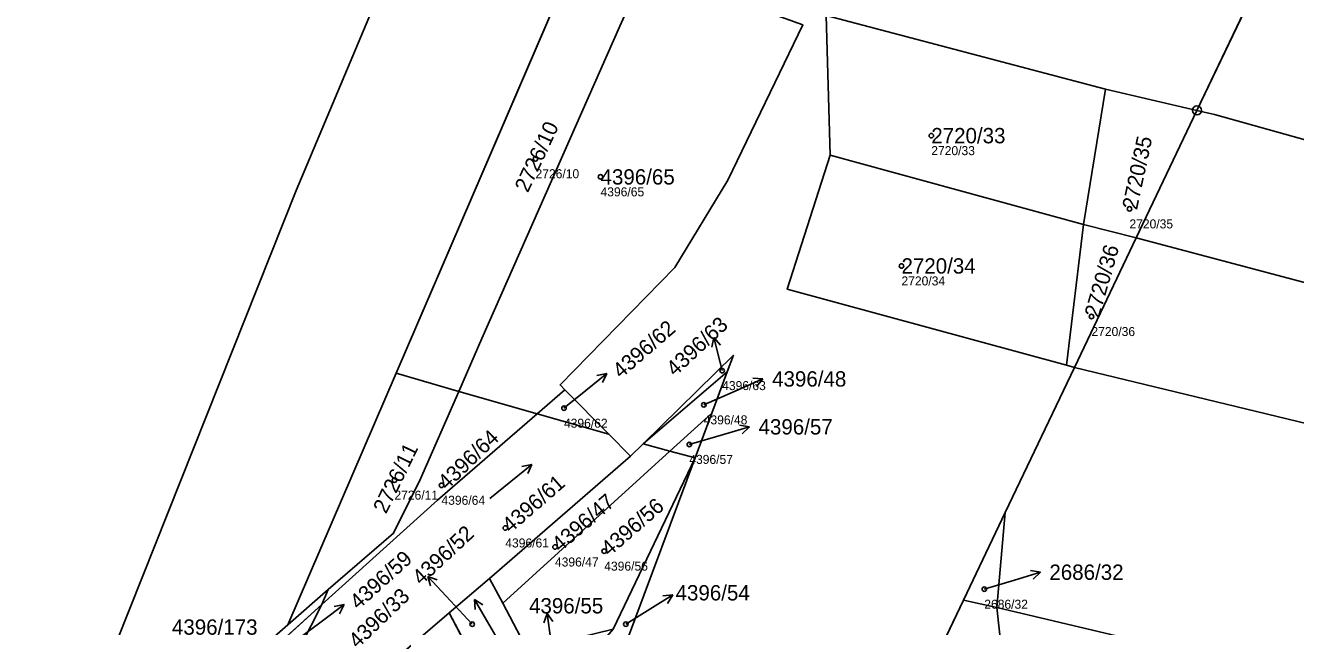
# Model space of a CAD drawing. Extents: x -739214 to -733252, y -1147612 to -1142842.
# Drawn here: x -737699 to -737558.3, y -1144967 to -1144900.4 of the extents above; entities that cross this region are included whole.
import ezdxf

# ---------------------------------------------------------------- set-up
doc = ezdxf.new("R2010")
doc.units = 0
for name, color, linetype in [('Definiční body', 7, 'Continuous'), ('Hranice parcel', 7, 'Continuous'), ('Parcelní čísla', 7, 'Continuous'), ('Polygon parcely', 7, 'Continuous'), ('Pop  PČ popisy', 7, 'Continuous'), ('Značky bodu BP', 7, 'Continuous'), ('Značky kultur', 7, 'Continuous')]:
    doc.layers.add(name, color=color, linetype=linetype)

msp = doc.modelspace()

# ---------------------------------------------------------------- linework, layer by layer
at = {"layer": 'Definiční body'}
for centre in [(-737598.68, -1144912.57), (-737642.51, -1144915.13), (-737635.31, -1144917.14), (-737576.73, -1144920.69), (-737601.98, -1144927.01), (-737580.94, -1144932.62), (-737621.84, -1144938.61), (-737639.36, -1144942.78), (-737623.88, -1144942.41), (-737625.48, -1144946.79), (-737658.14, -1144950.75), (-737652.93, -1144951.32), (-737645.86, -1144956.05), (-737640.36, -1144958.16), (-737634.9, -1144958.62), (-737592.81, -1144962.84), (-737649.52, -1144966.72), (-737632.51, -1144966.71)]:
    msp.add_circle(centre, 0.25, dxfattribs=at)
at = {"layer": 'Hranice parcel'}
for p, q in [((-737637.27, -1144890.84), (-737657.95, -1144938.91)), ((-737630.15, -1144893.67), (-737633.16, -1144900.42)), ((-737569.25, -1144909.77), (-737562.19, -1144894.96)), ((-737633.16, -1144900.42), (-737648.45, -1144935.06)), ((-737612.92, -1144900.28), (-737621.2, -1144917.5)), ((-737581.81, -1144922.4), (-737579.38, -1144907.4)), ((-737569.25, -1144909.77), (-737579.38, -1144907.4)), ((-737575.99, -1144923.91), (-737569.25, -1144909.77)), ((-737609.88, -1144914.75), (-737581.81, -1144922.4)), ((-737583.7, -1144938.02), (-737581.81, -1144922.4)), ((-737581.81, -1144922.4), (-737575.99, -1144923.91)), ((-737582.83, -1144938.25), (-737575.99, -1144923.91)), ((-737648.45, -1144935.06), (-737651.02, -1144940.94)), ((-737630.6, -1144946.73), (-737620.6, -1144936.9)), ((-737620.6, -1144936.9), (-737621.29, -1144938.75)), ((-737590.5, -1144954.35), (-737582.83, -1144938.25)), ((-737583.7, -1144938.02), (-737582.83, -1144938.25)), ((-737657.95, -1144938.91), (-737669.94, -1144966.77)), ((-737657.95, -1144938.91), (-737651.02, -1144940.94)), ((-737621.29, -1144938.75), (-737630.6, -1144946.73)), ((-737621.29, -1144938.75), (-737622.99, -1144943.34)), ((-737651.02, -1144940.94), (-737655.26, -1144950.62)), ((-737642.34, -1144943.41), (-737651.02, -1144940.94)), ((-737639.27, -1144940.74), (-737642.34, -1144943.41)), ((-737639.27, -1144940.74), (-737634.41, -1144945.66)), ((-737634.41, -1144945.66), (-737642.34, -1144943.41)), ((-737622.99, -1144943.34), (-737627.62, -1144947.54)), ((-737622.99, -1144943.34), (-737624.83, -1144948.29)), ((-737634.41, -1144945.66), (-737632, -1144948.1)), ((-737632, -1144948.1), (-737630.6, -1144946.73)), ((-737627.62, -1144947.54), (-737630.6, -1144946.73)), ((-737632, -1144948.1), (-737647.6, -1144961.65)), ((-737627.62, -1144947.54), (-737646.14, -1144964.38)), ((-737624.83, -1144948.29), (-737633.91, -1144967.28)), ((-737624.83, -1144948.29), (-737632.31, -1144968.37)), ((-737624.83, -1144948.29), (-737627.62, -1144947.54)), ((-737655.26, -1144950.62), (-737658.24, -1144956.63)), ((-737595.12, -1144964.05), (-737590.5, -1144954.35)), ((-737591.42, -1144964.88), (-737590.5, -1144954.35)), ((-737658.24, -1144956.63), (-737665.46, -1144962.85)), ((-737647.6, -1144961.65), (-737652.06, -1144965.47)), ((-737646.14, -1144964.38), (-737647.6, -1144961.65)), ((-737665.46, -1144962.85), (-737669.94, -1144966.77)), ((-737665.46, -1144962.85), (-737666.17, -1144964.53)), ((-737666.17, -1144964.53), (-737674.82, -1144972.36)), ((-737668.61, -1144969.35), (-737666.17, -1144964.53)), ((-737643.39, -1144969.61), (-737646.14, -1144964.38)), ((-737619.32, -1145014.82), (-737595.12, -1144964.05)), ((-737595.12, -1144964.05), (-737591.42, -1144964.88)), ((-737669.94, -1144966.77), (-737676.27, -1144972.32)), ((-737652.06, -1144965.47), (-737658.33, -1144970.81)), ((-737649.14, -1144971.02), (-737652.06, -1144965.47))]:
    msp.add_line(p, q, dxfattribs=at)
for points in [[(-737690.33, -1144972.2), (-737669.03, -1144918.66), (-737631.83, -1144830.2)], [(-737579.38, -1144907.4), (-737610.33, -1144899.27), (-737609.88, -1144914.75)], [(-737569.25, -1144909.77), (-737567.32, -1144910.23), (-737509.62, -1144926.36)], [(-737609.88, -1144914.75), (-737614.63, -1144929.59), (-737583.7, -1144938.02)], [(-737621.2, -1144917.5), (-737627.1, -1144927.2), (-737639.8, -1144940.2), (-737639.27, -1144940.74)], [(-737575.99, -1144923.91), (-737461.2, -1144954.37), (-737362.65, -1144982.85), (-737316.28, -1144993.64), (-737270.9, -1145002.94), (-737225.39, -1145010.09), (-737223.42, -1145007.23), (-737137.14, -1145018.65), (-737080.45, -1145028.83), (-737031.53, -1145042.27), (-736994.78, -1145055.97)], [(-737582.83, -1144938.25), (-737477.3, -1144963.81), (-737373.64, -1144994.73), (-737270.77, -1145017.27), (-737220.57, -1145023.93), (-737123.85, -1145035.3), (-737059.77, -1145050.07), (-737028.43, -1145058.87), (-737007.54, -1145066.75)], [(-737642.34, -1144943.41), (-737653.36, -1144952.97), (-737666.17, -1144964.53)], [(-737591.42, -1144964.88), (-737484.65, -1144990.16), (-737412.46, -1145011.8), (-737354.09, -1145026.85), (-737258.01, -1145046.66), (-737191.43, -1145057.37), (-737167.31, -1145059.7), (-737167.03, -1145055.8), (-737143.08, -1145057.06), (-737088.22, -1145068.76), (-737033.33, -1145086.55)], [(-737586.05, -1144997.78), (-737585.79, -1144987.52), (-737589.97, -1144978.02), (-737591.42, -1144964.88)]]:
    msp.add_lwpolyline(points, dxfattribs=at)
at = {"layer": 'Polygon parcely'}
for points in [[(-737690.77, -1144973.31), (-737690.33, -1144972.2), (-737669.03, -1144918.66), (-737631.83, -1144830.2), (-737632.27, -1144830.21), (-737635.39, -1144830.31), (-737636.76, -1144830.23), (-737638.41, -1144829.91), (-737655.27, -1144824.7), (-737689.37, -1144819.06), (-737745.19, -1144955.55), (-737735.15, -1144959.32), (-737725.76, -1144962.85), (-737717.82, -1144965.83), (-737709.83, -1144968.83)], [(-737690.33, -1144972.2), (-737676.27, -1144972.32), (-737669.94, -1144966.77), (-737657.95, -1144938.91), (-737637.27, -1144890.84), (-737612.11, -1144832.33), (-737613.01, -1144832.03), (-737614.51, -1144831.89), (-737619.09, -1144832.54), (-737620.76, -1144832.58), (-737630.24, -1144830.18), (-737630.69, -1144830.19), (-737631.83, -1144830.2), (-737669.03, -1144918.66)], [(-737396.18, -1144936.57), (-737392.07, -1144921.81), (-737417.16, -1144915.22), (-737486.27, -1144896.32), (-737552.96, -1144877.64), (-737553.82, -1144877.4), (-737562.19, -1144894.96), (-737569.25, -1144909.77), (-737567.32, -1144910.23), (-737509.62, -1144926.36), (-737475.16, -1144935.77), (-737401.49, -1144955.63)], [(-737657.95, -1144938.91), (-737651.02, -1144940.94), (-737648.45, -1144935.06), (-737633.16, -1144900.42), (-737630.15, -1144893.67), (-737637.27, -1144890.84)], [(-737648.45, -1144935.06), (-737651.02, -1144940.94), (-737642.34, -1144943.41), (-737639.27, -1144940.74), (-737639.8, -1144940.2), (-737627.1, -1144927.2), (-737621.2, -1144917.5), (-737612.92, -1144900.28), (-737620.2, -1144897.68), (-737630.15, -1144893.67), (-737633.16, -1144900.42)], [(-737610.33, -1144899.27), (-737609.88, -1144914.75), (-737581.81, -1144922.4), (-737579.38, -1144907.4)], [(-737581.81, -1144922.4), (-737575.99, -1144923.91), (-737569.25, -1144909.77), (-737579.38, -1144907.4)], [(-737583.7, -1144938.02), (-737581.81, -1144922.4), (-737609.88, -1144914.75), (-737614.63, -1144929.59)], [(-737582.83, -1144938.25), (-737575.99, -1144923.91), (-737581.81, -1144922.4), (-737583.7, -1144938.02)], [(-737220.57, -1145023.93), (-737123.85, -1145035.3), (-737059.77, -1145050.07), (-737028.43, -1145058.87), (-737007.54, -1145066.75), (-736994.78, -1145055.97), (-737031.53, -1145042.27), (-737080.45, -1145028.83), (-737137.14, -1145018.65), (-737223.42, -1145007.23), (-737225.39, -1145010.09), (-737270.9, -1145002.94), (-737316.28, -1144993.64), (-737362.65, -1144982.85), (-737461.2, -1144954.37), (-737575.99, -1144923.91), (-737582.83, -1144938.25), (-737477.3, -1144963.81), (-737373.64, -1144994.73), (-737270.77, -1145017.27)], [(-737620.6, -1144936.9), (-737630.6, -1144946.73), (-737621.29, -1144938.75)], [(-737354.09, -1145026.85), (-737258.01, -1145046.66), (-737191.43, -1145057.37), (-737167.31, -1145059.7), (-737167.03, -1145055.8), (-737143.08, -1145057.06), (-737088.22, -1145068.76), (-737033.33, -1145086.55), (-737007.54, -1145066.75), (-737028.43, -1145058.87), (-737059.77, -1145050.07), (-737123.85, -1145035.3), (-737220.57, -1145023.93), (-737270.77, -1145017.27), (-737373.64, -1144994.73), (-737477.3, -1144963.81), (-737582.83, -1144938.25), (-737590.5, -1144954.35), (-737591.42, -1144964.88), (-737484.65, -1144990.16), (-737412.46, -1145011.8)], [(-737669.94, -1144966.77), (-737665.46, -1144962.85), (-737658.24, -1144956.63), (-737655.26, -1144950.62), (-737651.02, -1144940.94), (-737657.95, -1144938.91)], [(-737621.29, -1144938.75), (-737630.6, -1144946.73), (-737627.62, -1144947.54), (-737622.99, -1144943.34)], [(-737655.26, -1144950.62), (-737658.24, -1144956.63), (-737665.46, -1144962.85), (-737666.17, -1144964.53), (-737653.36, -1144952.97), (-737642.34, -1144943.41), (-737651.02, -1144940.94)], [(-737639.27, -1144940.74), (-737642.34, -1144943.41), (-737634.41, -1144945.66)], [(-737653.36, -1144952.97), (-737666.17, -1144964.53), (-737668.61, -1144969.35), (-737658.33, -1144970.81), (-737652.06, -1144965.47), (-737647.6, -1144961.65), (-737632, -1144948.1), (-737634.41, -1144945.66), (-737642.34, -1144943.41)], [(-737622.99, -1144943.34), (-737627.62, -1144947.54), (-737624.83, -1144948.29)], [(-737627.62, -1144947.54), (-737630.6, -1144946.73), (-737632, -1144948.1), (-737647.6, -1144961.65), (-737646.14, -1144964.38)], [(-737624.83, -1144948.29), (-737627.62, -1144947.54), (-737646.14, -1144964.38), (-737643.39, -1144969.61), (-737633.91, -1144967.28)], [(-737633.91, -1144967.28), (-737640.56, -1144974.97), (-737639.4, -1144977.16), (-737632.31, -1144968.37), (-737624.83, -1144948.29)], [(-737590.5, -1144954.35), (-737595.12, -1144964.05), (-737591.42, -1144964.88)], [(-737652.06, -1144965.47), (-737649.14, -1144971.02), (-737643.39, -1144969.61), (-737646.14, -1144964.38), (-737647.6, -1144961.65)], [(-737665.46, -1144962.85), (-737669.94, -1144966.77), (-737676.27, -1144972.32), (-737674.82, -1144972.36), (-737666.17, -1144964.53)], [(-737668.61, -1144969.35), (-737666.17, -1144964.53), (-737674.82, -1144972.36), (-737670.32, -1144972.5)], [(-737588.33, -1145011.07), (-737586.05, -1144997.78), (-737585.79, -1144987.52), (-737589.97, -1144978.02), (-737591.42, -1144964.88), (-737595.12, -1144964.05), (-737619.32, -1145014.82), (-737611.8, -1145028.66), (-737589.59, -1145034.37), (-737589.97, -1145023.35)], [(-737101.09, -1145099.63), (-737071.24, -1145111.91), (-737033.33, -1145086.55), (-737088.22, -1145068.76), (-737143.08, -1145057.06), (-737167.03, -1145055.8), (-737167.31, -1145059.7), (-737191.43, -1145057.37), (-737258.01, -1145046.66), (-737354.09, -1145026.85), (-737412.46, -1145011.8), (-737484.65, -1144990.16), (-737591.42, -1144964.88), (-737589.97, -1144978.02), (-737585.79, -1144987.52), (-737586.05, -1144997.78), (-737473.76, -1145024.14), (-737364.12, -1145054.49), (-737266.85, -1145075.42), (-737152.82, -1145093.43), (-737151.58, -1145089.71), (-737129.44, -1145092.72)], [(-737658.33, -1144970.81), (-737651.95, -1144971.71), (-737649.14, -1144971.02), (-737652.06, -1144965.47)]]:
    msp.add_lwpolyline(points, close=True, dxfattribs=at)
for points in [[(-737619.32, -1145014.82), (-737595.12, -1144964.05), (-737590.5, -1144954.35), (-737582.83, -1144938.25), (-737583.7, -1144938.02), (-737614.63, -1144929.59), (-737609.88, -1144914.75), (-737610.33, -1144899.27), (-737579.38, -1144907.4), (-737569.25, -1144909.77), (-737562.19, -1144894.96)], [(-737612.92, -1144900.28), (-737621.2, -1144917.5), (-737627.1, -1144927.2), (-737639.8, -1144940.2), (-737639.27, -1144940.74), (-737634.41, -1144945.66), (-737632, -1144948.1), (-737630.6, -1144946.73), (-737620.6, -1144936.9), (-737621.29, -1144938.75), (-737622.99, -1144943.34), (-737624.83, -1144948.29), (-737632.31, -1144968.37)], [(-737345.76, -1144971.83), (-737367.64, -1144966.36), (-737379.45, -1144962.62), (-737401.49, -1144955.63), (-737475.16, -1144935.77), (-737509.62, -1144926.36), (-737567.32, -1144910.23), (-737569.25, -1144909.77), (-737575.99, -1144923.91), (-737461.2, -1144954.37), (-737362.65, -1144982.85)]]:
    msp.add_lwpolyline(points, dxfattribs=at)
at = {"layer": 'Pop  PČ popisy'}
for p, q in [((-737622.76, -1144934.94), (-737623, -1144936.03)), ((-737622.03, -1144937.85), (-737622.76, -1144934.94)), ((-737622.76, -1144934.94), (-737622.03, -1144935.79)), ((-737621.84, -1144938.61), (-737622.03, -1144937.85)), ((-737636.95, -1144940.81), (-737634.62, -1144938.92)), ((-737634.62, -1144938.92), (-737635.71, -1144939.16)), ((-737634.62, -1144938.92), (-737635.08, -1144939.94)), ((-737620.06, -1144940.73), (-737617.32, -1144939.51)), ((-737617.32, -1144939.51), (-737618.44, -1144939.46)), ((-737617.32, -1144939.51), (-737618.03, -1144940.37)), ((-737639.36, -1144942.78), (-737636.95, -1144940.81)), ((-737623.88, -1144942.41), (-737620.06, -1144940.73)), ((-737625.48, -1144946.79), (-737621.69, -1144945.68)), ((-737621.69, -1144945.68), (-737618.81, -1144944.85)), ((-737618.81, -1144944.85), (-737619.91, -1144944.65)), ((-737618.81, -1144944.85), (-737619.63, -1144945.61)), ((-737589.47, -1144961.82), (-737586.6, -1144960.94)), ((-737586.6, -1144960.94), (-737587.7, -1144960.76)), ((-737586.6, -1144960.94), (-737587.41, -1144961.71)), ((-737652.4, -1144963.6), (-737654.45, -1144961.41)), ((-737654.45, -1144961.41), (-737653.4, -1144961.8)), ((-737654.45, -1144961.41), (-737654.13, -1144962.48)), ((-737592.81, -1144962.84), (-737589.47, -1144961.82)), ((-737649.52, -1144966.72), (-737652.4, -1144963.6)), ((-737629.85, -1144965.05), (-737627.31, -1144963.46)), ((-737627.31, -1144963.46), (-737628.42, -1144963.57)), ((-737627.31, -1144963.46), (-737627.89, -1144964.42)), ((-737666.11, -1144966.35), (-737663.71, -1144964.54)), ((-737663.71, -1144964.54), (-737664.81, -1144964.75)), ((-737663.71, -1144964.54), (-737664.21, -1144965.55)), ((-737632.51, -1144966.71), (-737629.85, -1144965.05)), ((-737668.97, -1144968.48), (-737666.11, -1144966.35)), ((-737641.24, -1144965.51), (-737641.59, -1144966.57)), ((-737640.82, -1144968.48), (-737641.24, -1144965.51)), ((-737641.24, -1144965.51), (-737640.6, -1144966.43))]:
    msp.add_line(p, q, dxfattribs=at)
at = {"layer": 'Značky bodu BP'}
for radius in [0.5, 0.0303]:
    msp.add_circle((-737569.25, -1144909.77), radius, dxfattribs=at)
at = {"layer": 'Značky kultur'}
for p, q in [((-737647.59, -1144952.8), (-737642.93, -1144949.03)), ((-737642.93, -1144949.03), (-737644.01, -1144949.25)), ((-737642.93, -1144949.03), (-737643.37, -1144950.03)), ((-737646.26, -1144969.18), (-737649.26, -1144963.98)), ((-737649.26, -1144963.98), (-737649.21, -1144965.08)), ((-737649.26, -1144963.98), (-737648.34, -1144964.58))]:
    msp.add_line(p, q, dxfattribs=at)

# ---------------------------------------------------------------- texts
at = {"layer": 'Definiční body'}
for s, p in [('2720/33', (-737598.68, -1144914.73)), ('2726/10', (-737642.51, -1144917.29)), ('4396/65', (-737635.31, -1144919.3)), ('2720/35', (-737576.73, -1144922.85)), ('2720/34', (-737601.98, -1144929.17)), ('2720/36', (-737580.94, -1144934.78)), ('4396/63', (-737621.84, -1144940.77)), ('4396/62', (-737639.36, -1144944.94)), ('4396/48', (-737623.88, -1144944.57)), ('4396/57', (-737625.48, -1144948.95)), ('2726/11', (-737658.14, -1144952.91)), ('4396/64', (-737652.93, -1144953.48)), ('4396/61', (-737645.86, -1144958.21)), ('4396/47', (-737640.36, -1144960.32)), ('4396/56', (-737634.9, -1144960.78)), ('2686/32', (-737592.81, -1144965))]:
    msp.add_text(s, height=1, dxfattribs=at).set_placement(p)
at = {"layer": 'Parcelní čísla'}
for s, rotation, p in [('2726/10', 65, (-737643.36, -1144918.97)), ('2720/35', 78, (-737575.9, -1144920.87)), ('2720/36', 74, (-737580.12, -1144932.85)), ('4396/63', 43, (-737627.07, -1144939.33)), ('4396/62', 41, (-737633.06, -1144939.56)), ('4396/64', 44, (-737652.34, -1144951.93)), ('2726/11', 64, (-737659.06, -1144954.57)), ('4396/61', 41, (-737645.3, -1144956.69)), ('4396/47', 41, (-737639.8, -1144958.8)), ('4396/56', 41, (-737634.34, -1144959.26)), ('4396/52', 43, (-737655.19, -1144962.47)), ('4396/59', 42, (-737662.14, -1144965.18)), ('4396/33', 44, (-737662.23, -1144969.49))]:
    msp.add_text(s, height=1.7, rotation=rotation, dxfattribs=at).set_placement(p)
for s, p in [('2720/33', (-737598.68, -1144913.42)), ('4396/65', (-737635.31, -1144917.99)), ('2720/34', (-737601.98, -1144927.86)), ('4396/48', (-737616.31, -1144940.38)), ('4396/57', (-737617.81, -1144945.69)), ('2686/32', (-737585.6, -1144961.8)), ('4396/54', (-737627, -1144964.08)), ('4396/55', (-737643.23, -1144965.52)), ('4396/173', (-737682.78, -1144967.88))]:
    msp.add_text(s, height=1.7, dxfattribs=at).set_placement(p)

doc.saveas('drawing.dxf')
